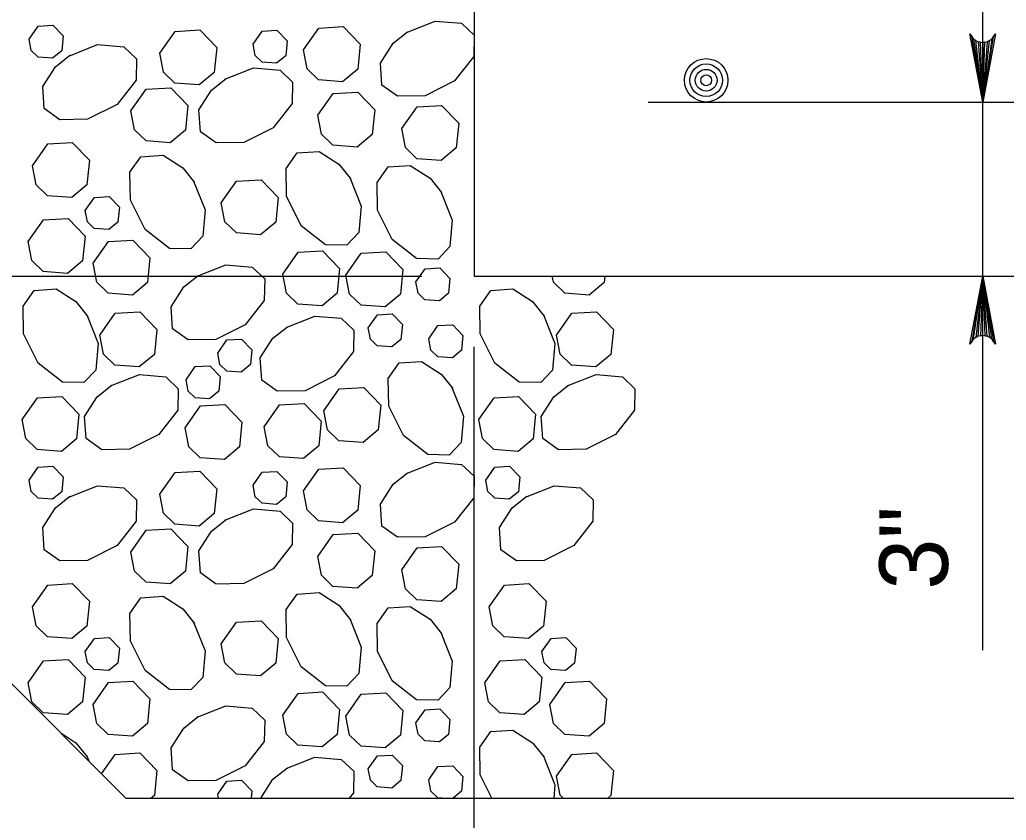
# Model space of a CAD drawing. Extents: x 636530 to 644067, y 294168 to 299122.
# Drawn here: x 639520.27 to 639563.45, y 297368.65 to 297403.71 of the extents above; entities that cross this region are included whole.
import ezdxf

# ---------------------------------------------------------------- set-up
doc = ezdxf.new("R2010")
doc.units = 0
doc.layers.add('1', color=7, linetype='Continuous')

msp = doc.modelspace()

# ---------------------------------------------------------------- linework, layer by layer
at = {"layer": '1'}
for p, q in [((639540.156, 297422.965), (639540.156, 297392.485)), ((639562.417, 297376.102), (639562.417, 297406.824)), ((639524.916, 297369.625), (639494.436, 297400.105)), ((639547.776, 297400.105), (639715.416, 297400.105)), ((639487.528, 297392.485), (639537.866, 297392.485)), ((639540.156, 297392.485), (639695.523, 297392.485)), ((639540.156, 297333.661), (639540.156, 297389.39)), ((639524.916, 297369.625), (639738.276, 297369.625))]:
    msp.add_line(p, q, dxfattribs=at)
for points in [[(639520.675, 297402.856), (639521.079, 297403.43), (639521.723, 297403.467), (639522.17, 297403.003), (639522.106, 297402.352), (639521.708, 297402.021), (639521.072, 297402.067), (639520.773, 297402.358), (639520.676, 297402.856)], [(639532.683, 297402.388), (639533.355, 297403.344), (639534.428, 297403.405), (639535.174, 297402.632), (639535.066, 297401.548), (639534.403, 297400.996), (639533.344, 297401.073), (639532.845, 297401.556), (639532.683, 297402.388)], [(639537.194, 297403.152), (639538.452, 297403.651), (639539.607, 297403.551), (639540.156, 297403.029)], [(639526.4, 297402.242), (639527.073, 297403.199), (639528.146, 297403.26), (639528.892, 297402.486), (639528.784, 297401.402), (639528.121, 297400.851), (639527.061, 297400.928), (639526.563, 297401.411), (639526.401, 297402.242)], [(639530.479, 297402.636), (639530.883, 297403.209), (639531.527, 297403.246), (639531.975, 297402.782), (639531.91, 297402.132), (639531.512, 297401.801), (639530.876, 297401.847), (639530.577, 297402.137), (639530.48, 297402.635)], [(639540.156, 297403.029), (639540.139, 297402.092), (639539.305, 297401.026), (639538.017, 297400.382), (639536.803, 297400.361), (639536.12, 297400.847), (639536.055, 297401.813), (639536.61, 297402.678), (639537.245, 297403.185)], [(639562.417, 297400.105), (639561.858, 297403.088), (639561.938, 297402.973), (639562.017, 297402.858), (639562.117, 297402.799), (639562.217, 297402.74), (639562.317, 297402.723), (639562.417, 297402.705), (639562.517, 297402.723), (639562.617, 297402.74), (639562.717, 297402.799), (639562.817, 297402.858), (639562.897, 297402.973), (639562.977, 297403.088), (639562.417, 297400.105), (639562.897, 297402.973), (639562.817, 297402.858), (639562.417, 297400.105), (639562.717, 297402.799), (639562.617, 297402.74), (639562.417, 297400.105), (639562.517, 297402.723), (639562.417, 297402.705), (639562.417, 297400.105), (639562.317, 297402.723), (639562.217, 297402.74), (639562.417, 297400.105), (639562.117, 297402.799), (639562.017, 297402.858), (639562.417, 297400.105), (639561.938, 297402.973)], [(639522.417, 297402.12), (639523.675, 297402.618), (639524.83, 297402.519), (639525.379, 297401.997), (639525.362, 297401.059), (639524.528, 297399.994), (639523.241, 297399.35), (639522.027, 297399.329), (639521.344, 297399.814), (639521.279, 297400.781), (639521.833, 297401.646), (639522.468, 297402.152)], [(639529.25, 297401.103), (639530.507, 297401.602), (639531.663, 297401.502), (639532.212, 297400.98), (639532.194, 297400.042), (639531.361, 297398.977), (639530.073, 297398.333), (639528.859, 297398.312), (639528.176, 297398.797), (639528.111, 297399.764), (639528.666, 297400.629), (639529.301, 297401.135)], [(639525.135, 297399.712), (639525.808, 297400.669), (639526.881, 297400.73), (639527.627, 297399.956), (639527.519, 297398.872), (639526.856, 297398.321), (639525.796, 297398.398), (639525.298, 297398.881), (639525.136, 297399.712)], [(639533.315, 297399.525), (639533.987, 297400.481), (639535.061, 297400.542), (639535.807, 297399.769), (639535.699, 297398.685), (639535.036, 297398.133), (639533.976, 297398.21), (639533.478, 297398.693), (639533.316, 297399.525)], [(639536.991, 297398.939), (639537.663, 297399.895), (639538.736, 297399.957), (639539.482, 297399.183), (639539.374, 297398.099), (639538.711, 297397.547), (639537.652, 297397.624), (639537.153, 297398.108), (639536.991, 297398.939)], [(639520.824, 297397.313), (639521.497, 297398.269), (639522.57, 297398.33), (639523.316, 297397.557), (639523.208, 297396.473), (639522.545, 297395.921), (639521.485, 297395.998), (639520.987, 297396.482), (639520.825, 297397.313)], [(639527.881, 297396.638), (639528.38, 297395.38), (639528.28, 297394.225), (639527.758, 297393.675), (639526.821, 297393.693), (639525.756, 297394.526), (639525.112, 297395.814), (639525.09, 297397.028), (639525.576, 297397.711), (639526.543, 297397.776), (639527.407, 297397.222), (639527.914, 297396.587)], [(639534.714, 297396.8), (639535.213, 297395.543), (639535.113, 297394.387), (639534.591, 297393.838), (639533.653, 297393.856), (639532.588, 297394.689), (639531.944, 297395.977), (639531.923, 297397.191), (639532.408, 297397.874), (639533.375, 297397.939), (639534.24, 297397.385), (639534.746, 297396.75)], [(639538.7, 297396.19), (639539.198, 297394.933), (639539.099, 297393.777), (639538.577, 297393.228), (639537.639, 297393.246), (639536.574, 297394.079), (639535.93, 297395.367), (639535.909, 297396.581), (639536.394, 297397.264), (639537.361, 297397.329), (639538.226, 297396.775), (639538.732, 297396.14)], [(639529.089, 297395.686), (639529.761, 297396.643), (639530.835, 297396.704), (639531.581, 297395.93), (639531.473, 297394.846), (639530.81, 297394.295), (639529.75, 297394.371), (639529.252, 297394.855), (639529.09, 297395.686)], [(639523.134, 297395.353), (639523.538, 297395.927), (639524.182, 297395.964), (639524.629, 297395.5), (639524.565, 297394.849), (639524.167, 297394.518), (639523.531, 297394.565), (639523.232, 297394.855), (639523.135, 297395.353)], [(639520.636, 297393.992), (639521.308, 297394.948), (639522.382, 297395.01), (639523.128, 297394.236), (639523.02, 297393.152), (639522.357, 297392.6), (639521.297, 297392.677), (639520.798, 297393.161), (639520.637, 297393.992)], [(639523.477, 297393.043), (639524.149, 297393.999), (639525.222, 297394.06), (639525.969, 297393.287), (639525.861, 297392.202), (639525.198, 297391.651), (639524.138, 297391.728), (639523.639, 297392.211), (639523.477, 297393.042)], [(639531.78, 297392.569), (639532.452, 297393.525), (639533.525, 297393.586), (639534.271, 297392.813), (639534.163, 297391.729), (639533.5, 297391.177), (639532.441, 297391.254), (639531.942, 297391.737), (639531.78, 297392.568)], [(639534.545, 297392.528), (639535.217, 297393.484), (639536.291, 297393.546), (639537.037, 297392.772), (639536.929, 297391.688), (639536.266, 297391.136), (639535.206, 297391.213), (639534.708, 297391.697), (639534.546, 297392.528)], [(639528.03, 297392.481), (639529.287, 297392.98), (639530.443, 297392.88), (639530.992, 297392.358), (639530.974, 297391.42), (639530.141, 297390.355), (639528.853, 297389.711), (639527.639, 297389.69), (639526.956, 297390.175), (639526.891, 297391.142), (639527.446, 297392.007), (639528.08, 297392.513)], [(639537.604, 297392.233), (639538.007, 297392.806), (639538.652, 297392.843), (639539.099, 297392.379), (639539.034, 297391.729), (639538.637, 297391.398), (639538.001, 297391.444), (639537.701, 297391.734), (639537.604, 297392.232)], [(639545.878, 297392.485), (639545.849, 297392.202), (639545.186, 297391.651), (639544.126, 297391.728), (639543.628, 297392.211), (639543.574, 297392.485)], [(639548.018, 297392.481), (639548.028, 297392.485)], [(639562.417, 297392.485), (639562.977, 297389.503), (639562.897, 297389.618), (639562.817, 297389.733), (639562.717, 297389.792), (639562.617, 297389.851), (639562.517, 297389.868), (639562.417, 297389.885), (639562.317, 297389.868), (639562.217, 297389.851), (639562.117, 297389.792), (639562.017, 297389.733), (639561.938, 297389.618), (639561.858, 297389.503), (639562.417, 297392.485), (639561.938, 297389.618), (639562.017, 297389.733), (639562.417, 297392.485), (639562.117, 297389.792), (639562.217, 297389.851), (639562.417, 297392.485), (639562.317, 297389.868), (639562.417, 297389.885), (639562.417, 297392.485), (639562.517, 297389.868), (639562.617, 297389.851), (639562.417, 297392.485), (639562.717, 297389.792), (639562.817, 297389.733), (639562.417, 297392.485), (639562.897, 297389.618)], [(639523.204, 297390.781), (639523.703, 297389.524), (639523.603, 297388.368), (639523.081, 297387.819), (639522.144, 297387.837), (639521.078, 297388.67), (639520.435, 297389.958), (639520.413, 297391.172), (639520.899, 297391.855), (639521.866, 297391.92), (639522.73, 297391.365), (639523.237, 297390.73)], [(639543.193, 297390.781), (639543.692, 297389.524), (639543.592, 297388.368), (639543.07, 297387.819), (639542.132, 297387.837), (639541.067, 297388.67), (639540.423, 297389.958), (639540.402, 297391.172), (639540.887, 297391.855), (639541.854, 297391.92), (639542.719, 297391.365), (639543.225, 297390.73)], [(639523.776, 297389.896), (639524.448, 297390.853), (639525.522, 297390.914), (639526.268, 297390.14), (639526.16, 297389.056), (639525.497, 297388.505), (639524.437, 297388.581), (639523.938, 297389.065), (639523.776, 297389.896)], [(639543.764, 297389.896), (639544.437, 297390.853), (639545.51, 297390.914), (639546.256, 297390.14), (639546.148, 297389.056), (639545.485, 297388.505), (639544.425, 297388.581), (639543.927, 297389.065), (639543.765, 297389.896)], [(639531.931, 297390.235), (639533.189, 297390.733), (639534.344, 297390.633), (639534.894, 297390.111), (639534.876, 297389.174), (639534.043, 297388.108), (639532.755, 297387.465), (639531.541, 297387.443), (639530.858, 297387.929), (639530.793, 297388.896), (639531.347, 297389.76), (639531.982, 297390.267)], [(639535.523, 297390.215), (639535.927, 297390.789), (639536.571, 297390.826), (639537.018, 297390.361), (639536.954, 297389.711), (639536.556, 297389.38), (639535.92, 297389.426), (639535.621, 297389.716), (639535.524, 297390.215)], [(639538.171, 297389.742), (639538.575, 297390.316), (639539.219, 297390.353), (639539.667, 297389.888), (639539.602, 297389.238), (639539.204, 297388.907), (639538.568, 297388.953), (639538.269, 297389.243), (639538.172, 297389.742)], [(639528.935, 297389.112), (639529.338, 297389.686), (639529.982, 297389.722), (639530.43, 297389.258), (639530.365, 297388.608), (639529.967, 297388.277), (639529.331, 297388.323), (639529.032, 297388.613), (639528.935, 297389.112)], [(639539.187, 297387.609), (639539.686, 297386.351), (639539.586, 297385.196), (639539.064, 297384.647), (639538.127, 297384.664), (639537.061, 297385.498), (639536.418, 297386.786), (639536.396, 297387.999), (639536.882, 297388.683), (639537.849, 297388.747), (639538.713, 297388.193), (639539.22, 297387.558)], [(639527.548, 297387.945), (639527.951, 297388.519), (639528.595, 297388.556), (639529.043, 297388.092), (639528.978, 297387.441), (639528.58, 297387.11), (639527.944, 297387.156), (639527.645, 297387.446), (639527.548, 297387.945)], [(639524.246, 297387.673), (639525.504, 297388.171), (639526.659, 297388.071), (639527.208, 297387.549), (639527.19, 297386.612), (639526.357, 297385.547), (639525.069, 297384.903), (639523.855, 297384.881), (639523.172, 297385.367), (639523.107, 297386.334), (639523.662, 297387.198), (639524.297, 297387.705)], [(639544.234, 297387.673), (639545.492, 297388.171), (639546.647, 297388.071), (639547.196, 297387.549), (639547.179, 297386.612), (639546.345, 297385.547), (639545.058, 297384.903), (639543.844, 297384.881), (639543.161, 297385.367), (639543.096, 297386.334), (639543.65, 297387.198), (639544.285, 297387.705)], [(639533.579, 297386.584), (639534.251, 297387.541), (639535.324, 297387.602), (639536.071, 297386.828), (639535.963, 297385.744), (639535.299, 297385.193), (639534.24, 297385.27), (639533.741, 297385.753), (639533.579, 297386.584)], [(639520.369, 297386.198), (639521.041, 297387.155), (639522.115, 297387.216), (639522.861, 297386.442), (639522.753, 297385.358), (639522.09, 297384.807), (639521.03, 297384.883), (639520.531, 297385.367), (639520.37, 297386.198)], [(639540.357, 297386.198), (639541.03, 297387.155), (639542.103, 297387.216), (639542.849, 297386.442), (639542.741, 297385.358), (639542.078, 297384.807), (639541.018, 297384.883), (639540.52, 297385.367), (639540.358, 297386.198)], [(639527.503, 297385.844), (639528.175, 297386.8), (639529.249, 297386.861), (639529.995, 297386.088), (639529.887, 297385.003), (639529.224, 297384.452), (639528.164, 297384.529), (639527.665, 297385.012), (639527.504, 297385.843)], [(639530.971, 297385.883), (639531.644, 297386.839), (639532.717, 297386.901), (639533.463, 297386.127), (639533.355, 297385.043), (639532.692, 297384.491), (639531.632, 297384.568), (639531.134, 297385.052), (639530.972, 297385.883)], [(639520.675, 297383.542), (639521.079, 297384.116), (639521.723, 297384.152), (639522.17, 297383.688), (639522.106, 297383.038), (639521.708, 297382.707), (639521.072, 297382.753), (639520.773, 297383.043), (639520.676, 297383.542)], [(639532.683, 297383.073), (639533.355, 297384.03), (639534.428, 297384.091), (639535.174, 297383.317), (639535.066, 297382.233), (639534.403, 297381.682), (639533.344, 297381.758), (639532.845, 297382.242), (639532.683, 297383.073)], [(639537.194, 297383.838), (639538.452, 297384.336), (639539.607, 297384.237), (639540.156, 297383.715), (639540.139, 297382.777), (639539.305, 297381.712), (639538.017, 297381.068), (639536.803, 297381.047), (639536.12, 297381.532), (639536.055, 297382.499), (639536.61, 297383.364), (639537.245, 297383.87)], [(639540.664, 297383.542), (639541.067, 297384.116), (639541.711, 297384.152), (639542.159, 297383.688), (639542.094, 297383.038), (639541.696, 297382.707), (639541.06, 297382.753), (639540.761, 297383.043), (639540.664, 297383.542)], [(639526.4, 297382.928), (639527.073, 297383.884), (639528.146, 297383.946), (639528.892, 297383.172), (639528.784, 297382.088), (639528.121, 297381.536), (639527.061, 297381.613), (639526.563, 297382.097), (639526.401, 297382.928)], [(639530.479, 297383.321), (639530.883, 297383.895), (639531.527, 297383.932), (639531.975, 297383.467), (639531.91, 297382.817), (639531.512, 297382.486), (639530.876, 297382.532), (639530.577, 297382.822), (639530.48, 297383.321)], [(639522.417, 297382.805), (639523.675, 297383.304), (639524.83, 297383.204), (639525.379, 297382.682), (639525.362, 297381.745), (639524.528, 297380.679), (639523.241, 297380.035), (639522.027, 297380.014), (639521.344, 297380.5), (639521.279, 297381.466), (639521.833, 297382.331), (639522.468, 297382.838)], [(639542.406, 297382.805), (639543.663, 297383.304), (639544.819, 297383.204), (639545.368, 297382.682), (639545.35, 297381.745), (639544.517, 297380.679), (639543.229, 297380.035), (639542.015, 297380.014), (639541.332, 297380.5), (639541.267, 297381.466), (639541.822, 297382.331), (639542.457, 297382.838)], [(639529.25, 297381.789), (639530.507, 297382.287), (639531.663, 297382.187), (639532.212, 297381.665), (639532.194, 297380.728), (639531.361, 297379.663), (639530.073, 297379.019), (639528.859, 297378.997), (639528.176, 297379.483), (639528.111, 297380.45), (639528.666, 297381.314), (639529.301, 297381.821)], [(639525.135, 297380.398), (639525.808, 297381.354), (639526.881, 297381.416), (639527.627, 297380.642), (639527.519, 297379.558), (639526.856, 297379.006), (639525.796, 297379.083), (639525.298, 297379.567), (639525.136, 297380.398)], [(639533.315, 297380.21), (639533.987, 297381.167), (639535.061, 297381.228), (639535.807, 297380.454), (639535.699, 297379.37), (639535.036, 297378.819), (639533.976, 297378.895), (639533.478, 297379.379), (639533.316, 297380.21)], [(639536.991, 297379.625), (639537.663, 297380.581), (639538.736, 297380.642), (639539.482, 297379.869), (639539.374, 297378.785), (639538.711, 297378.233), (639537.652, 297378.31), (639537.153, 297378.793), (639536.991, 297379.624)], [(639520.824, 297377.998), (639521.497, 297378.955), (639522.57, 297379.016), (639523.316, 297378.242), (639523.208, 297377.158), (639522.545, 297376.607), (639521.485, 297376.683), (639520.987, 297377.167), (639520.825, 297377.998)], [(639540.813, 297377.998), (639541.485, 297378.955), (639542.558, 297379.016), (639543.305, 297378.242), (639543.197, 297377.158), (639542.534, 297376.607), (639541.474, 297376.683), (639540.975, 297377.167), (639540.813, 297377.998)], [(639527.881, 297377.323), (639528.38, 297376.066), (639528.28, 297374.91), (639527.758, 297374.361), (639526.821, 297374.379), (639525.756, 297375.212), (639525.112, 297376.5), (639525.09, 297377.714), (639525.576, 297378.397), (639526.543, 297378.461), (639527.407, 297377.907), (639527.914, 297377.272)], [(639534.714, 297377.486), (639535.213, 297376.228), (639535.113, 297375.073), (639534.591, 297374.524), (639533.653, 297374.541), (639532.588, 297375.375), (639531.944, 297376.663), (639531.923, 297377.876), (639532.408, 297378.56), (639533.375, 297378.624), (639534.24, 297378.07), (639534.746, 297377.435)], [(639538.7, 297376.876), (639539.198, 297375.618), (639539.099, 297374.463), (639538.577, 297373.914), (639537.639, 297373.931), (639536.574, 297374.765), (639535.93, 297376.053), (639535.909, 297377.266), (639536.394, 297377.95), (639537.361, 297378.014), (639538.226, 297377.46), (639538.732, 297376.825)], [(639529.089, 297376.372), (639529.761, 297377.328), (639530.835, 297377.389), (639531.581, 297376.616), (639531.473, 297375.532), (639530.81, 297374.98), (639529.75, 297375.057), (639529.252, 297375.54), (639529.09, 297376.372)], [(639523.134, 297376.039), (639523.538, 297376.613), (639524.182, 297376.65), (639524.629, 297376.185), (639524.565, 297375.535), (639524.167, 297375.204), (639523.531, 297375.25), (639523.232, 297375.54), (639523.135, 297376.039)], [(639543.123, 297376.039), (639543.526, 297376.613), (639544.17, 297376.65), (639544.618, 297376.185), (639544.553, 297375.535), (639544.155, 297375.204), (639543.519, 297375.25), (639543.22, 297375.54), (639543.123, 297376.039)], [(639520.636, 297374.678), (639521.308, 297375.634), (639522.382, 297375.695), (639523.128, 297374.922), (639523.02, 297373.837), (639522.357, 297373.286), (639521.297, 297373.363), (639520.798, 297373.846), (639520.637, 297374.677)], [(639540.625, 297374.678), (639541.297, 297375.634), (639542.37, 297375.695), (639543.116, 297374.922), (639543.008, 297373.837), (639542.345, 297373.286), (639541.285, 297373.363), (639540.787, 297373.846), (639540.625, 297374.677)], [(639523.477, 297373.728), (639524.149, 297374.684), (639525.222, 297374.746), (639525.969, 297373.972), (639525.861, 297372.888), (639525.198, 297372.336), (639524.138, 297372.413), (639523.639, 297372.897), (639523.477, 297373.728)], [(639543.465, 297373.728), (639544.138, 297374.684), (639545.211, 297374.746), (639545.957, 297373.972), (639545.849, 297372.888), (639545.186, 297372.336), (639544.126, 297372.413), (639543.628, 297372.897), (639543.466, 297373.728)], [(639531.78, 297373.254), (639532.452, 297374.211), (639533.525, 297374.272), (639534.271, 297373.498), (639534.163, 297372.414), (639533.5, 297371.863), (639532.441, 297371.939), (639531.942, 297372.423), (639531.78, 297373.254)], [(639534.545, 297373.213), (639535.217, 297374.17), (639536.291, 297374.231), (639537.037, 297373.457), (639536.929, 297372.373), (639536.266, 297371.822), (639535.206, 297371.899), (639534.708, 297372.382), (639534.546, 297373.213)], [(639528.03, 297373.167), (639529.287, 297373.665), (639530.443, 297373.565), (639530.992, 297373.043), (639530.974, 297372.106), (639530.141, 297371.041), (639528.853, 297370.397), (639527.639, 297370.375), (639526.956, 297370.861), (639526.891, 297371.828), (639527.446, 297372.692), (639528.08, 297373.199)], [(639537.604, 297372.918), (639538.007, 297373.492), (639538.652, 297373.529), (639539.099, 297373.064), (639539.034, 297372.414), (639538.637, 297372.083), (639538.001, 297372.129), (639537.701, 297372.419), (639537.604, 297372.918)], [(639522.061, 297372.48), (639522.73, 297372.051), (639523.237, 297371.416)], [(639540.932, 297369.625), (639540.423, 297370.643), (639540.402, 297371.857), (639540.887, 297372.54), (639541.854, 297372.605), (639542.719, 297372.051), (639543.225, 297371.416)], [(639523.204, 297371.467), (639523.29, 297371.251)], [(639523.852, 297370.69), (639524.448, 297371.538), (639525.522, 297371.599), (639526.268, 297370.826), (639526.16, 297369.742), (639526.02, 297369.625)], [(639535.523, 297370.9), (639535.927, 297371.474), (639536.571, 297371.511), (639537.018, 297371.047), (639536.954, 297370.396), (639536.556, 297370.065), (639535.92, 297370.112), (639535.621, 297370.402), (639535.524, 297370.9)], [(639543.193, 297371.467), (639543.692, 297370.209), (639543.641, 297369.625)], [(639543.764, 297370.582), (639544.437, 297371.538), (639545.51, 297371.599), (639546.256, 297370.826), (639546.148, 297369.742), (639546.008, 297369.625)], [(639531.931, 297370.92), (639533.189, 297371.419), (639534.344, 297371.319), (639534.894, 297370.797), (639534.876, 297369.859), (639534.693, 297369.625)], [(639538.171, 297370.428), (639538.575, 297371.001), (639539.219, 297371.038), (639539.667, 297370.574), (639539.602, 297369.924), (639539.243, 297369.625)], [(639530.822, 297369.625), (639531.347, 297370.446), (639531.982, 297370.952)], [(639544.056, 297369.625), (639543.927, 297369.75), (639543.765, 297370.582)], [(639528.935, 297369.797), (639529.338, 297370.371), (639529.982, 297370.408), (639530.43, 297369.944), (639530.398, 297369.625)], [(639538.755, 297369.625), (639538.568, 297369.639), (639538.269, 297369.929), (639538.172, 297370.427)], [(639528.969, 297369.625), (639528.935, 297369.797)]]:
    msp.add_lwpolyline(points, dxfattribs=at)
for radius in [0.952, 0.714, 0.476, 0.238]:
    msp.add_circle((639550.315, 297401.056), radius, dxfattribs=at)

# ---------------------------------------------------------------- texts
msp.add_text('3"', height=3, rotation=90, dxfattribs=at).set_placement((639560.894, 297378.751))

doc.saveas('drawing.dxf')
